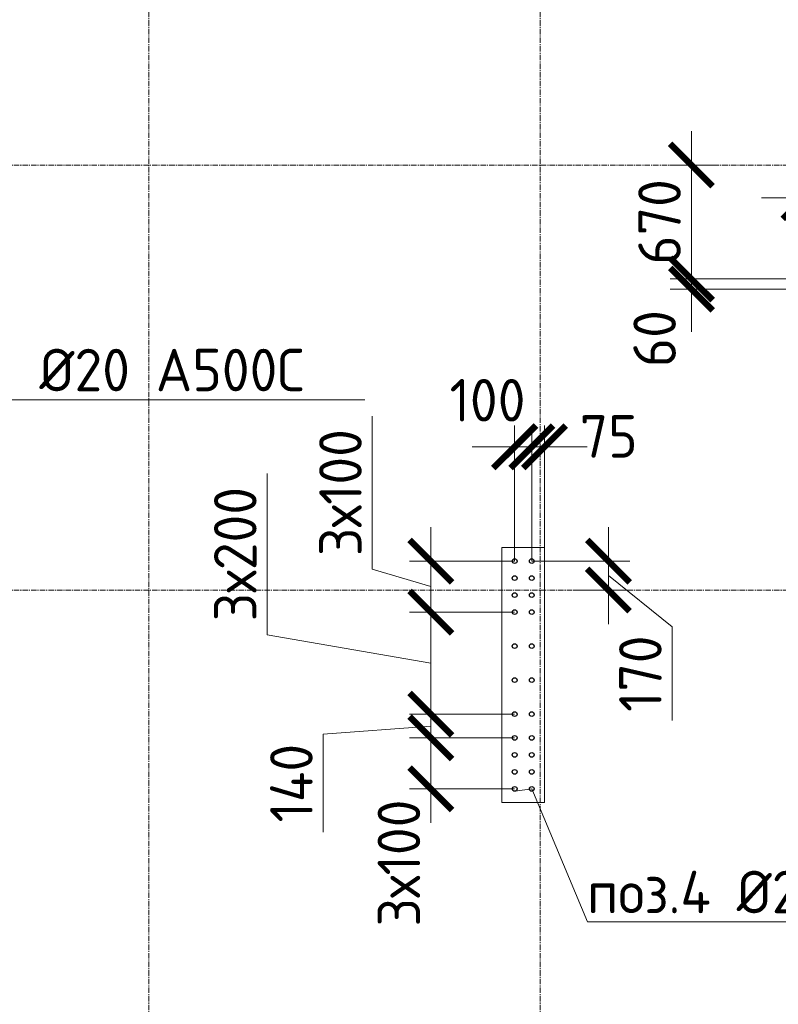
# Model space of a CAD drawing. Header units: millimetres. Extents: x -56135 to 1694203, y -446411 to -23139.
# Tile 290 of 311: x 991498 to 995958, y -79407 to -73615. Entities that reach past the tile are written whole.
import ezdxf
from ezdxf import colors
from ezdxf.entities.mleader import LeaderData, LeaderLine
from ezdxf.math import Vec2, Vec3

# ---------------------------------------------------------------- set-up
doc = ezdxf.new("R2010")
doc.units = ezdxf.units.MM
for name, pattern in [('01 Штриховая _4 мм_', [6, 3.5, -2.5]), ('______5', [1100, 800, -100, 100, -100]), ('HIDDEN2', [4.7625, 3.175, -1.5875]), ('осевая', [50.8, 31.75, -6.35, 6.35, -6.35])]:
    doc.linetypes.add(name, pattern=pattern)
for name, color, linetype, lineweight in [('1 Стены', 3, 'Continuous', 30), ('Оси', 40, '______5', 18), ('подоснова', 151, 'Continuous', 5), ('РАЗМЕРЫ', 1, 'Continuous', 9), ('СТЕНЫ', 3, 'Continuous', 30)]:
    doc.layers.add(name, color=color, linetype=linetype, lineweight=lineweight)
doc.styles.add('GOST-2.304_Type-B', font='GOST_Common.ttf')
doc.dimstyles.new('СПДС', dxfattribs={"dimscale": 100, "dimtxt": 2.5, "dimasz": 2.5, "dimexe": 1.25, "dimexo": 0, "dimtad": 1, "dimdec": 0, "dimtxsty": 'GOST-2.304_Type-B', "dimblk": 'ARCHTICK', "dimcen": 2.5, "dimdle": 2, "dimadec": 0, "dimazin": 2, "dimtfac": 0.75, "dimtdec": 0, "dimtmove": 1, "dimatfit": 3, "dimfxl": 1, "dimtolj": 1, "dimarcsym": 1})

# ---------------------------------------------------------------- blocks, each defined once
blk = doc.blocks.new('оси 2.2-2.3')
at = {"layer": 'Оси', "color": 16, "linetype": 'осевая', "lineweight": 0, "transparency": 33554687}
for p, q in [((505954.9, -104267.9), (505954.9, -134893.5)), ((508254.9, -104267.9), (508254.9, -134893.5)), ((468076.3, -119495.4), (524372.9, -119495.4)), ((468076.3, -121995.4), (524372.9, -121995.4))]:
    blk.add_line(p, q, dxfattribs=at)
blk = doc.blocks.new('стены тп')
at = {"layer": '1 Стены', "color": 252, "linetype": 'HIDDEN2', "lineweight": 0, "true_color": 0x939598}
for p, q in [((896415.4, -202775.6), (896165.4, -202775.6)), ((896165.4, -202775.6), (896165.4, -202775.6)), ((896165.4, -202775.6), (896165.4, -202895.6)), ((896415.4, -202895.6), (896415.4, -202775.6)), ((896165.4, -202895.6), (896165.4, -204275.6)), ((896415.4, -204275.6), (896415.4, -202895.6)), ((896165.4, -204275.6), (896390.6, -204275.6)), ((896390.6, -204275.6), (896415.4, -204275.6))]:
    blk.add_line(p, q, dxfattribs=at)
blk = doc.blocks.new('_None')
blk = doc.blocks.new('_ArchTick')
at = {"color": 0, "linetype": 'ByBlock', "const_width": 0.15}
blk.add_lwpolyline([(-0.5, -0.5), (0.5, 0.5)], dxfattribs=at)
blk = doc.blocks.new('*D1850')
at = {"layer": 'DEFPOINTS', "color": 0, "transparency": 16777216}
for p in [(993915.3, -77840), (994408.3, -77840, -360), (994408.3, -78140, -360)]:
    blk.add_point(p, dxfattribs=at)
at = {"layer": 'РАЗМЕРЫ', "color": 0, "lineweight": -2, "transparency": 16777216}
for p, q in [((993915.3, -78340), (993915.3, -77640)), ((994408.3, -77840), (993790.3, -77840)), ((994408.3, -78140), (993790.3, -78140))]:
    blk.add_line(p, q, dxfattribs=at)
at = {"layer": 'РАЗМЕРЫ', "color": 0, "lineweight": -2, "transparency": 16777216, "xscale": 250, "yscale": 250, "zscale": 250}
for p, rotation in [((993915.3, -77840), 90), ((993915.3, -78140), 270)]:
    blk.add_blockref('_ArchTick', p, dxfattribs=dict(at, rotation=rotation))
at = {"layer": 'РАЗМЕРЫ', "color": 0, "transparency": 16777216, "insert": (993727.8, -78576.1), "char_height": 250, "attachment_point": 5, "rotation": 90, "style": 'GOST-2.304_Type-B'}
blk.add_mtext('\\A1;3х100', dxfattribs=at)
blk = doc.blocks.new('*D1851')
at = {"layer": 'DEFPOINTS', "color": 0, "transparency": 16777216}
for p in [(993915.3, -76800), (994408.3, -76800, -360), (994408.3, -77100, -360)]:
    blk.add_point(p, dxfattribs=at)
at = {"layer": 'РАЗМЕРЫ', "color": 0, "lineweight": -2, "transparency": 16777216}
for p, q in [((993571.5, -76846.9), (993571.5, -75946.9)), ((993915.3, -77300), (993915.3, -76600)), ((994408.3, -76800), (993790.3, -76800)), ((993915.3, -76950), (993571.5, -76846.9)), ((994408.3, -77100), (993790.3, -77100))]:
    blk.add_line(p, q, dxfattribs=at)
at = {"layer": 'РАЗМЕРЫ', "color": 0, "lineweight": -2, "transparency": 16777216, "xscale": 250, "yscale": 250, "zscale": 250}
for p, rotation in [((993915.3, -76800), 90), ((993915.3, -77100), 270)]:
    blk.add_blockref('_ArchTick', p, dxfattribs=dict(at, rotation=rotation))
at = {"layer": 'РАЗМЕРЫ', "color": 0, "transparency": 16777216, "insert": (993384, -76396.9), "char_height": 250, "attachment_point": 5, "rotation": 90, "style": 'GOST-2.304_Type-B'}
blk.add_mtext('\\A1;3х100', dxfattribs=at)
blk = doc.blocks.new('*D1726')
at = {"layer": 'DEFPOINTS', "color": 0, "transparency": 16777216}
for p in [(994508.6, -76127.8), (994584, -76720, 360), (994508.6, -76770)]:
    blk.add_point(p, dxfattribs=at)
at = {"layer": 'РАЗМЕРЫ', "color": 0, "lineweight": -2, "transparency": 16777216}
for p, q in [((994508.6, -76770), (994508.6, -76002.8)), ((994584, -76720), (994584, -76002.8)), ((994508.6, -76127.8), (994258.6, -76127.8)), ((994584, -76127.8), (994508.6, -76127.8)), ((994584, -76127.8), (994834, -76127.8))]:
    blk.add_line(p, q, dxfattribs=at)
at = {"layer": 'РАЗМЕРЫ', "color": 0, "lineweight": -2, "transparency": 16777216, "xscale": 250, "yscale": 250, "zscale": 250}
blk.add_blockref('_ArchTick', (994508.6, -76127.8), dxfattribs=at)
at = {"layer": 'РАЗМЕРЫ', "color": 0, "lineweight": -2, "transparency": 16777216, "xscale": 250, "yscale": 250, "zscale": 250, "rotation": 180}
blk.add_blockref('_ArchTick', (994584, -76127.8), dxfattribs=at)
at = {"layer": 'РАЗМЕРЫ', "color": 0, "transparency": 16777216, "insert": (994961.1, -76066.3), "char_height": 250, "attachment_point": 5, "style": 'GOST-2.304_Type-B'}
blk.add_mtext('\\A1;75', dxfattribs=at)
blk = doc.blocks.new('*D1727')
at = {"layer": 'DEFPOINTS', "color": 0, "transparency": 16777216}
for p in [(994408.3, -76127.8), (994408.3, -76800), (994508.6, -76800, -360)]:
    blk.add_point(p, dxfattribs=at)
at = {"layer": 'РАЗМЕРЫ', "color": 0, "lineweight": -2, "transparency": 16777216}
for p, q in [((994408.3, -76800), (994408.3, -76002.8)), ((994508.6, -76800), (994508.6, -76002.8)), ((994408.3, -76127.8), (994158.3, -76127.8)), ((994508.6, -76127.8), (994408.3, -76127.8)), ((994508.6, -76127.8), (994758.6, -76127.8))]:
    blk.add_line(p, q, dxfattribs=at)
at = {"layer": 'РАЗМЕРЫ', "color": 0, "lineweight": -2, "transparency": 16777216, "xscale": 250, "yscale": 250, "zscale": 250}
blk.add_blockref('_ArchTick', (994408.3, -76127.8), dxfattribs=at)
at = {"layer": 'РАЗМЕРЫ', "color": 0, "lineweight": -2, "transparency": 16777216, "xscale": 250, "yscale": 250, "zscale": 250, "rotation": 180}
blk.add_blockref('_ArchTick', (994508.6, -76127.8), dxfattribs=at)
at = {"layer": 'РАЗМЕРЫ', "color": 0, "transparency": 16777216, "insert": (994248.8, -75853.7), "char_height": 250, "attachment_point": 5, "style": 'GOST-2.304_Type-B'}
blk.add_mtext('\\A1;100', dxfattribs=at)
blk = doc.blocks.new('*D1728')
at = {"layer": 'DEFPOINTS', "color": 0, "transparency": 16777216}
for p in [(993915.3, -77100), (994358.3, -77100), (994408.3, -77700, -360)]:
    blk.add_point(p, dxfattribs=at)
at = {"layer": 'РАЗМЕРЫ', "color": 0, "lineweight": -2, "transparency": 16777216}
for p, q in [((992953.3, -77233.8), (992953.3, -76283.8)), ((993915.3, -77900), (993915.3, -76900)), ((994358.3, -77100), (993790.3, -77100)), ((993915.3, -77400), (992953.3, -77233.8)), ((994408.3, -77700), (993790.3, -77700))]:
    blk.add_line(p, q, dxfattribs=at)
at = {"layer": 'РАЗМЕРЫ', "color": 0, "lineweight": -2, "transparency": 16777216, "xscale": 250, "yscale": 250, "zscale": 250}
for p, rotation in [((993915.3, -77100), 90), ((993915.3, -77700), 270)]:
    blk.add_blockref('_ArchTick', p, dxfattribs=dict(at, rotation=rotation))
at = {"layer": 'РАЗМЕРЫ', "color": 0, "transparency": 16777216, "insert": (992765.8, -76758.8), "char_height": 250, "attachment_point": 5, "rotation": 90, "style": 'GOST-2.304_Type-B'}
blk.add_mtext('\\A1;3х200', dxfattribs=at)
blk = doc.blocks.new('*D1729')
at = {"layer": 'DEFPOINTS', "color": 0, "transparency": 16777216}
for p in [(994247.4, -77700), (993915.3, -77840), (994247.4, -77840)]:
    blk.add_point(p, dxfattribs=at)
at = {"layer": 'РАЗМЕРЫ', "color": 0, "lineweight": -2, "transparency": 16777216}
for p, q in [((993915.3, -77500), (993915.3, -78040)), ((994247.4, -77700), (993790.3, -77700)), ((993915.3, -77770), (993283.2, -77818.6)), ((993283.2, -77818.6), (993283.2, -78393.6)), ((994247.4, -77840), (993790.3, -77840))]:
    blk.add_line(p, q, dxfattribs=at)
at = {"layer": 'РАЗМЕРЫ', "color": 0, "lineweight": -2, "transparency": 16777216, "xscale": 250, "yscale": 250, "zscale": 250}
for p, rotation in [((993915.3, -77700), 90), ((993915.3, -77840), 270)]:
    blk.add_blockref('_ArchTick', p, dxfattribs=dict(at, rotation=rotation))
at = {"layer": 'РАЗМЕРЫ', "color": 0, "transparency": 16777216, "insert": (993095.7, -78106.1), "char_height": 250, "attachment_point": 5, "rotation": 90, "style": 'GOST-2.304_Type-B'}
blk.add_mtext('\\A1;140', dxfattribs=at)
blk = doc.blocks.new('*D1852')
at = {"layer": 'DEFPOINTS', "color": 0, "transparency": 16777216}
for p in [(994508.6, -76800, -360), (994760.8, -76970), (994959.8, -76970)]:
    blk.add_point(p, dxfattribs=at)
at = {"layer": 'РАЗМЕРЫ', "color": 0, "lineweight": -2, "transparency": 16777216}
for p, q in [((994959.8, -76600), (994959.8, -77170)), ((994508.6, -76800), (995084.8, -76800)), ((994959.8, -76885), (995334.8, -77187.3)), ((994760.8, -76970), (995084.8, -76970)), ((995334.8, -77187.3), (995334.8, -77737.3))]:
    blk.add_line(p, q, dxfattribs=at)
at = {"layer": 'РАЗМЕРЫ', "color": 0, "lineweight": -2, "transparency": 16777216, "xscale": 250, "yscale": 250, "zscale": 250}
for p, rotation in [((994959.8, -76800), 90), ((994959.8, -76970), 270)]:
    blk.add_blockref('_ArchTick', p, dxfattribs=dict(at, rotation=rotation))
at = {"layer": 'РАЗМЕРЫ', "color": 0, "transparency": 16777216, "insert": (995147.3, -77462.3), "char_height": 250, "attachment_point": 5, "rotation": 90, "style": 'GOST-2.304_Type-B'}
blk.add_mtext('\\A1;170', dxfattribs=at)
blk = doc.blocks.new('*D1686')
at = {"layer": 'DEFPOINTS', "color": 0, "transparency": 16777216}
for p in [(995447.4, -75140.1), (996109.7, -75140.1), (996109.7, -75200.4)]:
    blk.add_point(p, dxfattribs=at)
at = {"layer": 'РАЗМЕРЫ', "color": 0, "lineweight": -2, "transparency": 16777216}
for p, q in [((995447.4, -75140.1), (995447.4, -74890.1)), ((996109.7, -75140.1), (995322.4, -75140.1)), ((995447.4, -75200.4), (995447.4, -75140.1)), ((996109.7, -75200.4), (995322.4, -75200.4)), ((995447.4, -75200.4), (995447.4, -75450.4))]:
    blk.add_line(p, q, dxfattribs=at)
at = {"layer": 'РАЗМЕРЫ', "color": 0, "lineweight": -2, "transparency": 16777216, "xscale": 250, "yscale": 250, "zscale": 250}
for p, rotation in [((995447.4, -75140.1), 270), ((995447.4, -75200.4), 90)]:
    blk.add_blockref('_ArchTick', p, dxfattribs=dict(at, rotation=rotation))
at = {"layer": 'РАЗМЕРЫ', "color": 0, "transparency": 16777216, "insert": (995231.3, -75491.7), "char_height": 250, "attachment_point": 5, "rotation": 90, "style": 'GOST-2.304_Type-B'}
blk.add_mtext('\\A1;60', dxfattribs=at)
blk = doc.blocks.new('*D1880')
at = {"layer": 'DEFPOINTS', "color": 0, "transparency": 16777216}
for p in [(996109.7, -74662.7), (996109.7, -75140.1), (996209.7, -75140.1)]:
    blk.add_point(p, dxfattribs=at)
at = {"layer": 'РАЗМЕРЫ', "color": 0, "lineweight": -2, "transparency": 16777216}
for p, q in [((996159.7, -74662.7), (996262.8, -74319)), ((996262.8, -74319), (996812.8, -74319)), ((996109.7, -75140.1), (996109.7, -74537.7)), ((996209.7, -75140.1), (996209.7, -74537.7)), ((996109.7, -74662.7), (995859.7, -74662.7)), ((996209.7, -74662.7), (996109.7, -74662.7)), ((996209.7, -74662.7), (996109.7, -74662.7)), ((996209.7, -74662.7), (996459.7, -74662.7))]:
    blk.add_line(p, q, dxfattribs=at)
at = {"layer": 'РАЗМЕРЫ', "color": 0, "lineweight": -2, "transparency": 16777216, "xscale": 250, "yscale": 250, "zscale": 250}
blk.add_blockref('_ArchTick', (996109.7, -74662.7), dxfattribs=at)
at = {"layer": 'РАЗМЕРЫ', "color": 0, "lineweight": -2, "transparency": 16777216, "xscale": 250, "yscale": 250, "zscale": 250, "rotation": 180}
blk.add_blockref('_ArchTick', (996209.7, -74662.7), dxfattribs=at)
at = {"layer": 'РАЗМЕРЫ', "color": 0, "transparency": 16777216, "insert": (996537.8, -74131.5), "char_height": 250, "attachment_point": 5, "style": 'GOST-2.304_Type-B'}
blk.add_mtext('\\A1;100', dxfattribs=at)
blk = doc.blocks.new('*D1688')
at = {"layer": 'DEFPOINTS', "color": 0, "transparency": 16777216}
for p in [(995447.4, -74470), (995609.7, -74470), (996109.7, -75140.1, 360)]:
    blk.add_point(p, dxfattribs=at)
at = {"layer": 'РАЗМЕРЫ', "color": 0, "lineweight": -2, "transparency": 16777216}
for p, q in [((995447.4, -75340.1), (995447.4, -74270)), ((995609.7, -74470), (995322.4, -74470)), ((996109.7, -75140.1), (995322.4, -75140.1))]:
    blk.add_line(p, q, dxfattribs=at)
at = {"layer": 'РАЗМЕРЫ', "color": 0, "lineweight": -2, "transparency": 16777216, "xscale": 250, "yscale": 250, "zscale": 250}
for p, rotation in [((995447.4, -74470), 90), ((995447.4, -75140.1), 270)]:
    blk.add_blockref('_ArchTick', p, dxfattribs=dict(at, rotation=rotation))
at = {"layer": 'РАЗМЕРЫ', "color": 0, "transparency": 16777216, "insert": (995259.9, -74805), "char_height": 250, "attachment_point": 5, "rotation": 90, "style": 'GOST-2.304_Type-B'}
blk.add_mtext('\\A1;670', dxfattribs=at)
blk = doc.blocks.new('стены  тп')
at = {"layer": 'СТЕНЫ', "color": 251, "linetype": '01 Штриховая _4 мм_', "lineweight": 0, "true_color": 0x636466}
for p, q in [((576537.1, -331875.7, 3100), (576287.1, -331875.7, 3100)), ((576287.1, -331875.7, 3100), (576287.1, -331875.7, 3100)), ((576287.1, -331875.7, 3100), (576287.1, -331995.7, 3100)), ((576537.1, -331995.7, 3100), (576537.1, -331875.7, 3100)), ((576287.1, -331995.7, 3100), (576287.1, -333375.7, 3100)), ((576537.1, -333375.7, 3100), (576537.1, -331995.7, 3100)), ((576287.1, -333375.7, 3100), (576512.3, -333375.7, 3100)), ((576512.3, -333375.7, 3100), (576537.1, -333375.7, 3100))]:
    blk.add_line(p, q, dxfattribs=at)
blk = doc.blocks.new('прпрп')
at = {"layer": '1 Стены', "color": 252, "lineweight": 0, "true_color": 0x939598}
for p, q in [((994558.2, -76720, -720), (994358.2, -76720, -720)), ((994558.2, -76720, -1080), (994358.3, -76720, -1080)), ((994358.2, -78220, -720), (994558.2, -78220, -720)), ((994358.3, -78220, -1440), (994558.3, -78220, -1440)), ((994558.3, -78220, -1080), (994358.3, -78220, -1080)), ((994558.3, -78220, -1080), (994358.3, -78220, -1080)), ((994558.3, -78220, -1080), (994358.3, -78220, -1080)), ((994558.3, -78220, -1080), (994358.3, -78220, -1080))]:
    blk.add_line(p, q, dxfattribs=at)
at = {"layer": 'РАЗМЕРЫ', "color": 5, "linetype": 'Continuous', "lineweight": 30}
for centre in [(994408.3, -76800, -720), (994508.6, -76800, -720), (994408.3, -76900, -720), (994508.6, -76900, -720), (994408.3, -77000, -720), (994508.6, -77000, -720), (994408.3, -77100, -720), (994508.6, -77100, -720), (994408.3, -77300, -720), (994508.6, -77300, -720), (994408.3, -77500, -720), (994508.6, -77500, -720), (994408.3, -77700, -720), (994508.6, -77700, -720), (994408.3, -77840, -720), (994508.6, -77840, -720), (994408.3, -77940, -720), (994508.6, -77940, -720), (994408.3, -78040, -720), (994508.6, -78040, -720), (994408.3, -78140, -720), (994508.6, -78140, -720)]:
    blk.add_circle(centre, 14, dxfattribs=at)
at = {"layer": 'РАЗМЕРЫ', "color": 1}
for name, p in [('оси 2.2-2.3', (486303.3, 45025.4)), ('стены тп', (98167.6, 126055.6))]:
    blk.add_blockref(name, p, dxfattribs=at)
at = {"layer": 'РАЗМЕРЫ'}
blk.add_blockref('стены  тп', (418045.9, 255155.8, -3100), dxfattribs=at)
at = {"layer": 'РАЗМЕРЫ', "color": 1}
dim = blk.add_linear_dim(base=(996109.7, -74662.7), p1=(996209.7, -75140.1), p2=(996109.7, -75140.1), dimstyle='СПДС', dxfattribs=at)
dim.commit()
dim.dimension.update_dxf_attribs({"geometry": '*D1880', "text_midpoint": (996325.3, -74131.5)})
dim = blk.add_linear_dim(base=(995447.4, -74470), p1=(996109.7, -75140.1, 360), p2=(995609.7, -74470), angle=90, dimstyle='СПДС', dxfattribs=at)
dim.commit()
dim.dimension.update_dxf_attribs({"geometry": '*D1688', "text_midpoint": (995259.9, -74805)})
at = {"layer": 'РАЗМЕРЫ'}
for base, p1, p2, picture, middle in [((995447.4, -75140.1, 360), (996109.7, -75200.4, 360), (996109.7, -75140.1, 360), '*D1686', (995418.8, -75491.7, 360)), ((994959.8, -76970, -360), (994508.6, -76800, -720), (994760.8, -76970, -360), '*D1852', (995334.8, -77249.8, -360)), ((993915.3, -77840, -360), (994247.4, -77700, -360), (994247.4, -77840, -360), '*D1729', (993283.2, -77881.1, -360))]:
    dim = blk.add_linear_dim(base=base, p1=p1, p2=p2, angle=90, dimstyle='СПДС', dxfattribs=at)
    dim.commit()
    dim.dimension.update_dxf_attribs({"geometry": picture, "text_midpoint": middle, "dimtype": 128})
for base, p1, p2, picture, middle in [((994408.3, -76127.8, -360), (994508.6, -76800, -720), (994408.3, -76800, -360), '*D1727', (994248.8, -76041.2, -360)), ((994508.6, -76127.8, -360), (994584, -76720), (994508.6, -76770, -360), '*D1726', (994961.1, -76253.8, -360))]:
    dim = blk.add_linear_dim(base=base, p1=p1, p2=p2, dimstyle='СПДС', dxfattribs=at)
    dim.commit()
    dim.dimension.update_dxf_attribs({"geometry": picture, "text_midpoint": middle, "dimtype": 128})
dim = blk.add_linear_dim(base=(993915.3, -76800, -360), p1=(994408.3, -77100, -720), p2=(994408.3, -76800, -720), angle=90, text='3х100', dimstyle='СПДС', dxfattribs=at)
dim.commit()
dim.dimension.update_dxf_attribs({"geometry": '*D1851', "text_midpoint": (993384, -76784.4, -360)})
for base, p1, p2, text, picture, middle in [((993915.3, -77100, -360), (994408.3, -77700, -720), (994358.3, -77100, -360), '3х200', '*D1728', (992953.3, -77171.3, -360)), ((993915.3, -77840, -360), (994408.3, -78140, -720), (994408.3, -77840, -720), '3х100', '*D1850', (993915.3, -78576.1, -360))]:
    dim = blk.add_linear_dim(base=base, p1=p1, p2=p2, angle=90, text=text, dimstyle='СПДС', dxfattribs=at)
    dim.commit()
    dim.dimension.update_dxf_attribs({"geometry": picture, "text_midpoint": middle, "dimtype": 128})
at = {"layer": 'подоснова', "color": 4, "ltscale": 0.3}
ml = blk.add_multileader_mtext('Standard', dxfattribs=at)
ml.set_content('{\\C2;поз.2 %%C20 А500С }', color=4, style='GOST-2.304_Type-B')
ml.set_leader_properties(color=256, linetype='ByLayer', lineweight=15)
ml.set_arrow_properties(name='NONE')
ml.build(insert=Vec2(0, 0))
ml.multileader.update_dxf_attribs({"text_left_attachment_type": 6, "text_right_attachment_type": 6, "dogleg_length": 0.1, "arrow_head_size": 18})
ctx = ml.context
ctx.base_point, ctx.char_height, ctx.arrow_head_size, ctx.landing_gap_size, ctx.plane_origin = Vec3(990750, -75851, 360), 250, 18, 20, Vec3(995643.7, -75884.7, 360)
ctx.left_attachment, ctx.right_attachment, ctx.text_align_type = 6, 6, 1
notes = []
notes.append((ctx, [(1, (1, 1, 0), (990749.9, -75851, 360), (1, 0), 0.1, [(1, [(990457.5, -75187.8, 360), (990470, -75139.4, 360)], 0, [])])]))
ctx.mtext.insert, ctx.mtext.width, ctx.mtext.alignment, ctx.mtext.flow_direction = Vec3(991961.9, -75551, 360), 4075.871, 2, 5
ml = blk.add_multileader_mtext('Standard', dxfattribs=at)
ml.set_content('{\\C2;поз.4 %%C28 А500С }', color=4, style='GOST-2.304_Type-B')
ml.set_leader_properties(color=256, linetype='ByLayer', lineweight=15)
ml.set_arrow_properties(name='NONE')
ml.build(insert=Vec2(0, 0))
ml.multileader.update_dxf_attribs({"text_left_attachment_type": 6, "text_right_attachment_type": 6, "dogleg_length": 0.1, "arrow_head_size": 18})
ctx = ml.context
ctx.base_point, ctx.char_height, ctx.arrow_head_size, ctx.landing_gap_size, ctx.plane_origin = Vec3(994837.3, -78921.6, -720), 250, 18, 20, Vec3(999662.1, -78927.3, -720)
ctx.left_attachment, ctx.right_attachment, ctx.text_align_type = 6, 6, 1
notes.append((ctx, [(1, (1, 1, 0), (994837.2, -78921.6, -720), (1, 0), 0.1, [(1, [(994410.4, -78153.8, -720), (994508.3, -78140, -720)], 0, [])])]))
ctx.mtext.insert, ctx.mtext.width, ctx.mtext.alignment, ctx.mtext.flow_direction = Vec3(996061.7, -78621.6, -720), 4075.871, 2, 5
for ctx, leaders in notes:
    for number, flags, end, landing, length, lines in leaders:
        leader = LeaderData()
        leader.index, (leader.has_last_leader_line, leader.has_dogleg_vector, leader.attachment_direction) = number, flags
        leader.last_leader_point, leader.dogleg_vector, leader.dogleg_length = Vec3(end), Vec3(landing), length
        for number, points, colour, breaks in lines:
            line = LeaderLine()
            line.index, line.vertices, line.color, line.breaks = number, Vec3.list(points), colors.encode_raw_color(colour), breaks
            leader.lines.append(line)
        ctx.leaders.append(leader)

msp = doc.modelspace()

# ---------------------------------------------------------------- block references
at = {"layer": 'РАЗМЕРЫ'}
msp.add_blockref('прпрп', (0, 0), dxfattribs=at)

doc.saveas('drawing.dxf')
